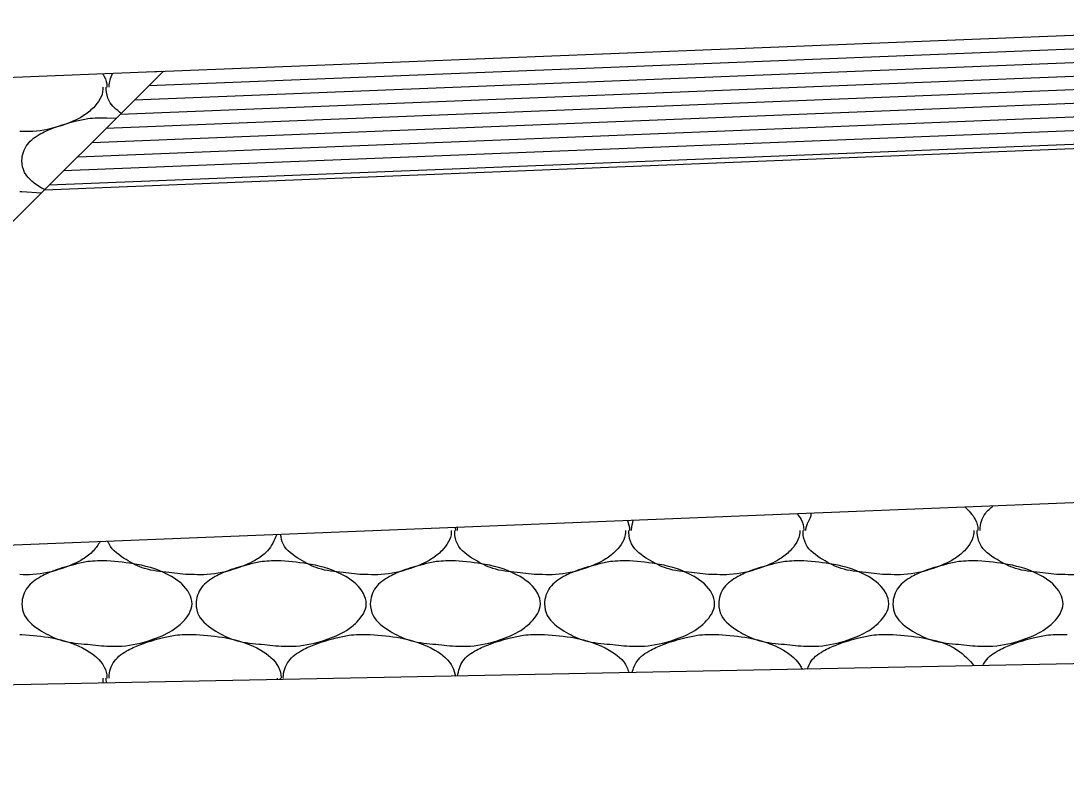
# Model space of a CAD drawing. Extents: x 1364961 to 1365294, y 367927 to 368034.
# Drawn here: x 1365189.081 to 1365192.153, y 367970.432 to 367972.654 of the extents above; entities that cross this region are included whole.
import ezdxf

# ---------------------------------------------------------------- set-up
doc = ezdxf.new("R2010")
doc.units = 0
doc.layers.add('Default', color=7, linetype='Continuous')

msp = doc.modelspace()

# ---------------------------------------------------------------- linework, layer by layer
at = {"layer": 'Default'}
for p, q in [((1365193.2482, 367972.6544), (1365189.4564, 367972.5034)), ((1365193.249, 367972.6144), (1365189.4571, 367972.4634)), ((1365193.2498, 367972.5744), (1365189.4151, 367972.4214)), ((1365193.2505, 367972.5344), (1365189.3731, 367972.3794)), ((1365189.4991, 367972.5054), (1365187.4981, 367972.4254)), ((1365189.4991, 367972.5054), (1365188.0641, 367971.0744)), ((1365193.2512, 367972.4944), (1365189.3311, 367972.3384)), ((1365193.5021, 367972.4644), (1365189.2901, 367972.2964)), ((1365193.5031, 367972.4244), (1365189.2481, 367972.2544)), ((1365193.5031, 367972.3844), (1365189.2061, 367972.2134)), ((1365189.3341, 367972.3694), (1365189.3621, 367972.3684)), ((1365193.4981, 367972.3314), (1365189.1501, 367972.1574)), ((1365193.5051, 367972.3444), (1365189.1641, 367972.1714)), ((1365189.0781, 367972.1534), (1365189.0841, 367972.1534)), ((1365189.0841, 367972.1534), (1365189.1421, 367972.1494)), ((1365193.4971, 367971.2914), (1365188.0641, 367971.0744)), ((1365189.0781, 367970.8514), (1365189.0841, 367970.8514)), ((1365189.5901, 367970.8514), (1365189.5961, 367970.8514)), ((1365190.1021, 367970.8514), (1365190.1081, 367970.8514)), ((1365190.6141, 367970.8514), (1365190.6201, 367970.8514)), ((1365191.1261, 367970.8514), (1365191.1321, 367970.8514)), ((1365191.6381, 367970.8514), (1365191.6441, 367970.8514)), ((1365192.1501, 367970.8514), (1365192.1561, 367970.8514)), ((1365193.4821, 367970.7914), (1365175.4981, 367970.4324)), ((1365189.8341, 367970.7234), (1365189.8341, 367970.7184)), ((1365189.8441, 367970.7184), (1365189.8441, 367970.7234))]:
    msp.add_line(p, q, dxfattribs=at)
for points in [[(1365189.3221, 367972.4984), (1365189.3261, 367972.4914), (1365189.3341, 367972.4614), (1365189.3341, 367972.4594)], [(1365189.3401, 367972.4594), (1365189.3401, 367972.4614), (1365189.3501, 367972.4994)], [(1365189.3221, 367972.4594), (1365189.3221, 367972.4534), (1365189.2941, 367972.3994), (1365189.2641, 367972.3754), (1365189.2021, 367972.3474), (1365189.1161, 367972.3294), (1365189.0781, 367972.3294)], [(1365189.3761, 367972.3824), (1365189.3401, 367972.4194), (1365189.3321, 367972.4534), (1365189.3321, 367972.4594)], [(1365189.1511, 367972.1584), (1365189.1421, 367972.1634), (1365189.0921, 367972.2094), (1365189.0841, 367972.2434), (1365189.1001, 367972.2914), (1365189.1401, 367972.3234), (1365189.1801, 367972.3414), (1365189.2401, 367972.3594), (1365189.2781, 367972.3674), (1365189.3341, 367972.3694)], [(1365191.8551, 367971.2264), (1365191.8861, 367971.1894), (1365191.8941, 367971.1594), (1365191.8941, 367971.1574)], [(1365191.9001, 367971.1574), (1365191.9001, 367971.1594), (1365191.9161, 367971.2074), (1365191.9391, 367971.2294)], [(1365191.3631, 367971.2064), (1365191.3741, 367971.1894), (1365191.3821, 367971.1594), (1365191.3821, 367971.1574)], [(1365191.3881, 367971.1574), (1365191.3881, 367971.1594), (1365191.4041, 367971.2074), (1365191.4041, 367971.2084)], [(1365190.3571, 367971.1664), (1365190.3581, 367971.1594), (1365190.3581, 367971.1574)], [(1365190.3641, 367971.1574), (1365190.3641, 367971.1594), (1365190.3641, 367971.1664)], [(1365190.8641, 367971.1864), (1365190.8701, 367971.1594), (1365190.8701, 367971.1574)], [(1365190.8761, 367971.1574), (1365190.8761, 367971.1594), (1365190.8811, 367971.1874)], [(1365189.8331, 367971.1454), (1365189.8061, 367971.0974), (1365189.7761, 367971.0734), (1365189.7141, 367971.0454), (1365189.6281, 367971.0274), (1365189.5901, 367971.0274)], [(1365190.1021, 367971.0274), (1365190.0941, 367971.0274), (1365190.0281, 367971.0334), (1365189.9561, 367971.0454), (1365189.9021, 367971.0714), (1365189.8521, 367971.1174), (1365189.8441, 367971.1454)], [(1365190.3461, 367971.1574), (1365190.3461, 367971.1514), (1365190.3181, 367971.0974), (1365190.2881, 367971.0734), (1365190.2261, 367971.0454), (1365190.1401, 367971.0274), (1365190.1021, 367971.0274)], [(1365190.6141, 367971.0274), (1365190.6061, 367971.0274), (1365190.5401, 367971.0334), (1365190.4681, 367971.0454), (1365190.4141, 367971.0714), (1365190.3641, 367971.1174), (1365190.3561, 367971.1514), (1365190.3561, 367971.1574)], [(1365190.8581, 367971.1574), (1365190.8581, 367971.1514), (1365190.8301, 367971.0974), (1365190.8001, 367971.0734), (1365190.7381, 367971.0454), (1365190.6521, 367971.0274), (1365190.6141, 367971.0274)], [(1365191.1261, 367971.0274), (1365191.1181, 367971.0274), (1365191.0521, 367971.0334), (1365190.9801, 367971.0454), (1365190.9261, 367971.0714), (1365190.8761, 367971.1174), (1365190.8681, 367971.1514), (1365190.8681, 367971.1574)], [(1365191.3701, 367971.1574), (1365191.3701, 367971.1514), (1365191.3421, 367971.0974), (1365191.3121, 367971.0734), (1365191.2501, 367971.0454), (1365191.1641, 367971.0274), (1365191.1261, 367971.0274)], [(1365191.6381, 367971.0274), (1365191.6301, 367971.0274), (1365191.5641, 367971.0334), (1365191.4921, 367971.0454), (1365191.4381, 367971.0714), (1365191.3881, 367971.1174), (1365191.3801, 367971.1514), (1365191.3801, 367971.1574)], [(1365191.8821, 367971.1574), (1365191.8821, 367971.1514), (1365191.8541, 367971.0974), (1365191.8241, 367971.0734), (1365191.7621, 367971.0454), (1365191.6761, 367971.0274), (1365191.6381, 367971.0274)], [(1365192.1501, 367971.0274), (1365192.1421, 367971.0274), (1365192.0761, 367971.0334), (1365192.0041, 367971.0454), (1365191.9501, 367971.0714), (1365191.9001, 367971.1174), (1365191.8921, 367971.1514), (1365191.8921, 367971.1574)], [(1365192.3941, 367971.1574), (1365192.3941, 367971.1514), (1365192.3661, 367971.0974), (1365192.3361, 367971.0734), (1365192.2741, 367971.0454), (1365192.1881, 367971.0274), (1365192.1501, 367971.0274)], [(1365189.3141, 367971.1244), (1365189.2941, 367971.0974), (1365189.2641, 367971.0734), (1365189.2021, 367971.0454), (1365189.1161, 367971.0274), (1365189.0781, 367971.0274)], [(1365189.5901, 367971.0274), (1365189.5821, 367971.0274), (1365189.5161, 367971.0334), (1365189.4441, 367971.0454), (1365189.3901, 367971.0714), (1365189.3401, 367971.1174), (1365189.3361, 367971.1254)], [(1365189.3341, 367971.0674), (1365189.4221, 367971.0574), (1365189.5241, 367971.0214), (1365189.5761, 367970.9714), (1365189.5841, 367970.9414), (1365189.5561, 367970.8874), (1365189.5261, 367970.8634), (1365189.4641, 367970.8354), (1365189.3781, 367970.8174), (1365189.3341, 367970.8174), (1365189.2681, 367970.8234), (1365189.1961, 367970.8354), (1365189.1421, 367970.8614), (1365189.0921, 367970.9074), (1365189.0841, 367970.9414), (1365189.1001, 367970.9894), (1365189.1401, 367971.0214), (1365189.1801, 367971.0394), (1365189.2401, 367971.0574), (1365189.2781, 367971.0654), (1365189.3341, 367971.0674)], [(1365189.8461, 367971.0674), (1365189.9341, 367971.0574), (1365190.0361, 367971.0214), (1365190.0881, 367970.9714), (1365190.0961, 367970.9414), (1365190.0681, 367970.8874), (1365190.0381, 367970.8634), (1365189.9761, 367970.8354), (1365189.8901, 367970.8174), (1365189.8461, 367970.8174), (1365189.7801, 367970.8234), (1365189.7081, 367970.8354), (1365189.6541, 367970.8614), (1365189.6041, 367970.9074), (1365189.5961, 367970.9414), (1365189.6121, 367970.9894), (1365189.6521, 367971.0214), (1365189.6921, 367971.0394), (1365189.7521, 367971.0574), (1365189.7901, 367971.0654), (1365189.8461, 367971.0674)], [(1365190.3581, 367971.0674), (1365190.4461, 367971.0574), (1365190.5481, 367971.0214), (1365190.6001, 367970.9714), (1365190.6081, 367970.9414), (1365190.5801, 367970.8874), (1365190.5501, 367970.8634), (1365190.4881, 367970.8354), (1365190.4021, 367970.8174), (1365190.3581, 367970.8174), (1365190.2921, 367970.8234), (1365190.2201, 367970.8354), (1365190.1661, 367970.8614), (1365190.1161, 367970.9074), (1365190.1081, 367970.9414), (1365190.1241, 367970.9894), (1365190.1641, 367971.0214), (1365190.2041, 367971.0394), (1365190.2641, 367971.0574), (1365190.3021, 367971.0654), (1365190.3581, 367971.0674)], [(1365190.8701, 367971.0674), (1365190.9581, 367971.0574), (1365191.0601, 367971.0214), (1365191.1121, 367970.9714), (1365191.1201, 367970.9414), (1365191.0921, 367970.8874), (1365191.0621, 367970.8634), (1365191.0001, 367970.8354), (1365190.9141, 367970.8174), (1365190.8701, 367970.8174), (1365190.8041, 367970.8234), (1365190.7321, 367970.8354), (1365190.6781, 367970.8614), (1365190.6281, 367970.9074), (1365190.6201, 367970.9414), (1365190.6361, 367970.9894), (1365190.6761, 367971.0214), (1365190.7161, 367971.0394), (1365190.7761, 367971.0574), (1365190.8141, 367971.0654), (1365190.8701, 367971.0674)], [(1365191.3821, 367971.0674), (1365191.4701, 367971.0574), (1365191.5721, 367971.0214), (1365191.6241, 367970.9714), (1365191.6321, 367970.9414), (1365191.6041, 367970.8874), (1365191.5741, 367970.8634), (1365191.5121, 367970.8354), (1365191.4261, 367970.8174), (1365191.3821, 367970.8174), (1365191.3161, 367970.8234), (1365191.2441, 367970.8354), (1365191.1901, 367970.8614), (1365191.1401, 367970.9074), (1365191.1321, 367970.9414), (1365191.1481, 367970.9894), (1365191.1881, 367971.0214), (1365191.2281, 367971.0394), (1365191.2881, 367971.0574), (1365191.3261, 367971.0654), (1365191.3821, 367971.0674)], [(1365191.8941, 367971.0674), (1365191.9821, 367971.0574), (1365192.0841, 367971.0214), (1365192.1361, 367970.9714), (1365192.1441, 367970.9414), (1365192.1161, 367970.8874), (1365192.0861, 367970.8634), (1365192.0241, 367970.8354), (1365191.9381, 367970.8174), (1365191.8941, 367970.8174), (1365191.8281, 367970.8234), (1365191.7561, 367970.8354), (1365191.7021, 367970.8614), (1365191.6521, 367970.9074), (1365191.6441, 367970.9414), (1365191.6601, 367970.9894), (1365191.7001, 367971.0214), (1365191.7401, 367971.0394), (1365191.8001, 367971.0574), (1365191.8381, 367971.0654), (1365191.8941, 367971.0674)], [(1365189.0841, 367970.8514), (1365189.1721, 367970.8414), (1365189.2741, 367970.8054), (1365189.3261, 367970.7554), (1365189.3341, 367970.7254), (1365189.3341, 367970.7234)], [(1365189.3401, 367970.7234), (1365189.3401, 367970.7254), (1365189.3561, 367970.7734), (1365189.3961, 367970.8054), (1365189.4361, 367970.8234), (1365189.4961, 367970.8414), (1365189.5341, 367970.8494), (1365189.5901, 367970.8514)], [(1365189.5961, 367970.8514), (1365189.6841, 367970.8414), (1365189.7861, 367970.8054), (1365189.8381, 367970.7554), (1365189.8461, 367970.7254), (1365189.8461, 367970.7234)], [(1365189.8521, 367970.7234), (1365189.8521, 367970.7254), (1365189.8681, 367970.7734), (1365189.9081, 367970.8054), (1365189.9481, 367970.8234), (1365190.0081, 367970.8414), (1365190.0461, 367970.8494), (1365190.1021, 367970.8514)], [(1365190.1081, 367970.8514), (1365190.1961, 367970.8414), (1365190.2981, 367970.8054), (1365190.3501, 367970.7554), (1365190.3581, 367970.7294)], [(1365190.3641, 367970.7294), (1365190.3801, 367970.7734), (1365190.4201, 367970.8054), (1365190.4601, 367970.8234), (1365190.5201, 367970.8414), (1365190.5581, 367970.8494), (1365190.6141, 367970.8514)], [(1365190.6201, 367970.8514), (1365190.7081, 367970.8414), (1365190.8101, 367970.8054), (1365190.8621, 367970.7554), (1365190.8681, 367970.7394)], [(1365190.8771, 367970.7394), (1365190.8921, 367970.7734), (1365190.9321, 367970.8054), (1365190.9721, 367970.8234), (1365191.0321, 367970.8414), (1365191.0701, 367970.8494), (1365191.1261, 367970.8514)], [(1365191.1321, 367970.8514), (1365191.2201, 367970.8414), (1365191.3221, 367970.8054), (1365191.3741, 367970.7554), (1365191.3771, 367970.7494)], [(1365191.3921, 367970.7494), (1365191.4041, 367970.7734), (1365191.4441, 367970.8054), (1365191.4841, 367970.8234), (1365191.5441, 367970.8414), (1365191.5821, 367970.8494), (1365191.6381, 367970.8514)], [(1365191.6441, 367970.8514), (1365191.7321, 367970.8414), (1365191.8341, 367970.8054), (1365191.8841, 367970.7594)], [(1365191.9081, 367970.7604), (1365191.9161, 367970.7734), (1365191.9561, 367970.8054), (1365191.9961, 367970.8234), (1365192.0561, 367970.8414), (1365192.0941, 367970.8494), (1365192.1501, 367970.8514)], [(1365189.3221, 367970.7234), (1365189.3221, 367970.7174), (1365189.3211, 367970.7084)], [(1365189.3331, 367970.7084), (1365189.3321, 367970.7174), (1365189.3321, 367970.7234)]]:
    msp.add_spline(points, degree=3, dxfattribs=at)

doc.saveas('drawing.dxf')
